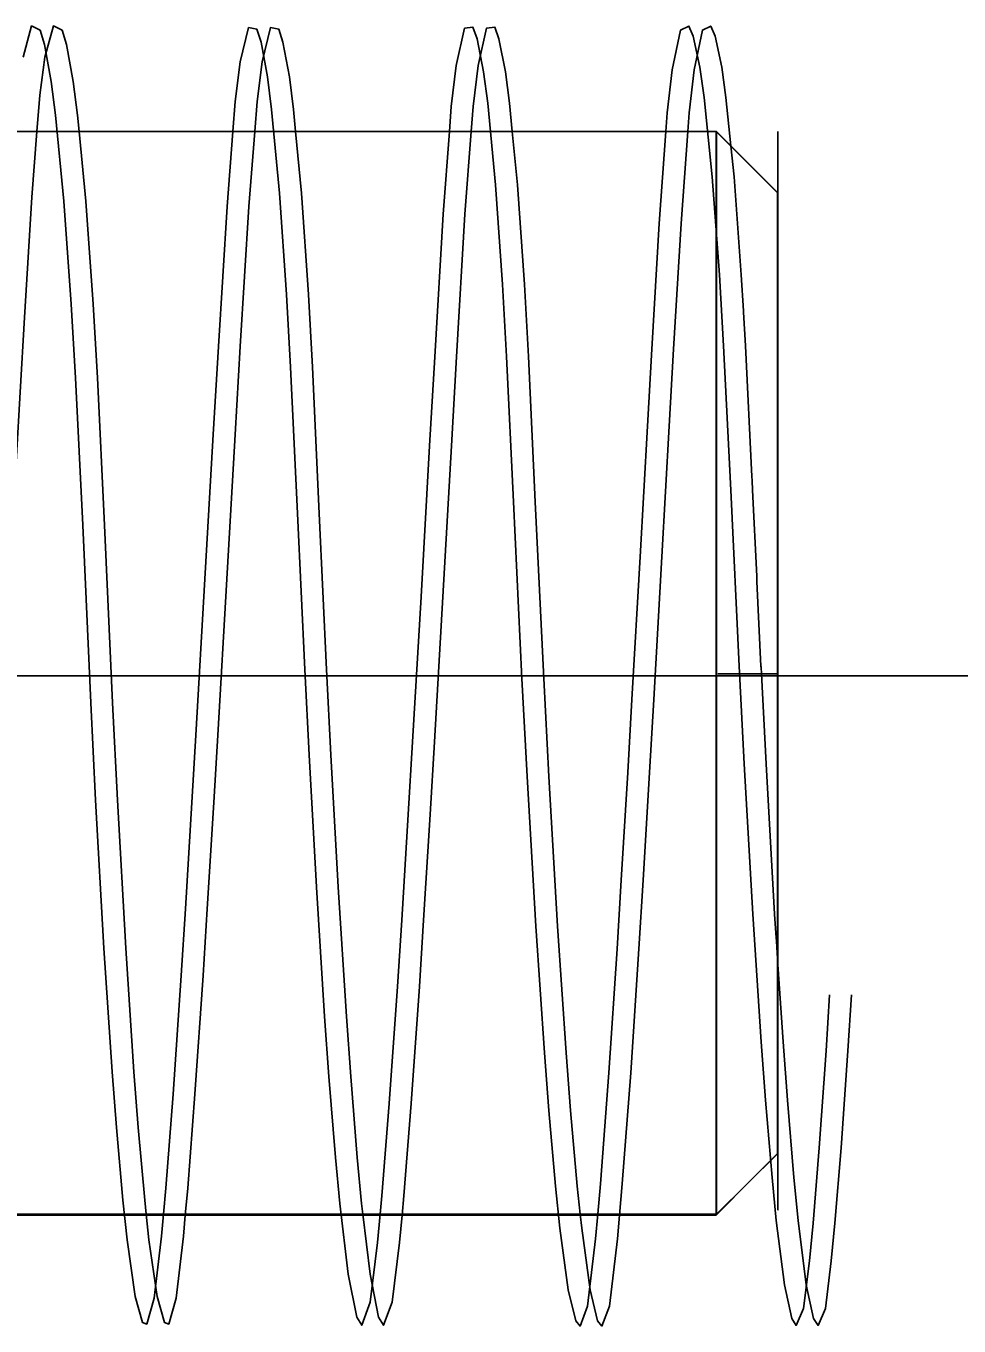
# Model space of a CAD drawing. Extents: x 1312564.2 to 1312581.5, y 1207298.4 to 1207352.6.
# Drawn here: x 1312566.77218 to 1312566.78617, y 1207331.6335 to 1207331.653 of the extents above; entities that cross this region are included whole.
import ezdxf

# ---------------------------------------------------------------- set-up
doc = ezdxf.new("R2010")
doc.units = 0
for name, color, linetype in [('Level 15', 7, 'Continuous'), ('Level 22', 7, 'Continuous'), ('Level 62', 7, 'Continuous')]:
    doc.layers.add(name, color=color, linetype=linetype)

msp = doc.modelspace()

# ---------------------------------------------------------------- linework, layer by layer
at = {"layer": 'Level 15'}
msp.add_line((1312568.273895, 1207331.643248), (1312566.522861, 1207331.643248), dxfattribs=at)
at = {"layer": 'Level 22'}
for p, q in [((1312566.782536, 1207331.651414), (1312566.74775, 1207331.651415)), ((1312566.78253, 1207331.651414), (1312566.78345, 1207331.650493)), ((1312566.782536, 1207331.651414), (1312566.783456, 1207331.650493)), ((1312566.783449, 1207331.646032), (1312566.783449, 1207331.646031)), ((1312566.78345, 1207331.646031), (1312566.78345, 1207331.646031)), ((1312566.78345, 1207331.64457), (1312566.78345, 1207331.644684)), ((1312566.783456, 1207331.643281), (1312566.782554, 1207331.643281)), ((1312566.783449, 1207331.63928), (1312566.783449, 1207331.639276)), ((1312566.783449, 1207331.63655), (1312566.783449, 1207331.636629)), ((1312566.783449, 1207331.636214), (1312566.783449, 1207331.636087)), ((1312566.782529, 1207331.635161), (1312566.783072, 1207331.635708)), ((1312566.782529, 1207331.635161), (1312566.747752, 1207331.635159)), ((1312566.782529, 1207331.635161), (1312566.782529, 1207331.635165))]:
    msp.add_line(p, q, dxfattribs=at)
for points in [[(1312566.78253, 1207331.651414), (1312566.78253, 1207331.651321), (1312566.78253, 1207331.651242), (1312566.78253, 1207331.65109), (1312566.782529, 1207331.650785), (1312566.782529, 1207331.650718), (1312566.782529, 1207331.650208), (1312566.782529, 1207331.65003), (1312566.782529, 1207331.649565), (1312566.782529, 1207331.649019), (1312566.782529, 1207331.648796), (1312566.782529, 1207331.647912), (1312566.782529, 1207331.647793), (1312566.782529, 1207331.647013), (1312566.782529, 1207331.646384), (1312566.782529, 1207331.645953), (1312566.782529, 1207331.644865), (1312566.782529, 1207331.644827), (1312566.782529, 1207331.643656), (1312566.782529, 1207331.64328), (1312566.782529, 1207331.64328)], [(1312566.78253, 1207331.650035), (1312566.78253, 1207331.65017), (1312566.78253, 1207331.650696), (1312566.78253, 1207331.650783), (1312566.78253, 1207331.651082), (1312566.78253, 1207331.651241), (1312566.78253, 1207331.651322), (1312566.78253, 1207331.651414)], [(1312566.78253, 1207331.651414), (1312566.78253, 1207331.651414), (1312566.78253, 1207331.651414)], [(1312566.782535, 1207331.635176), (1312566.782535, 1207331.635176), (1312566.782535, 1207331.635348), (1312566.782535, 1207331.635488), (1312566.782535, 1207331.635812), (1312566.782535, 1207331.63616), (1312566.782535, 1207331.636566), (1312566.782535, 1207331.637317), (1312566.782535, 1207331.637552), (1312566.782535, 1207331.638745), (1312566.782535, 1207331.638766), (1312566.782535, 1207331.640184), (1312566.782535, 1207331.64048), (1312566.782535, 1207331.641707), (1312566.782535, 1207331.642449), (1312566.782535, 1207331.643278), (1312566.782535, 1207331.644491), (1312566.782535, 1207331.644855), (1312566.782536, 1207331.646385), (1312566.782536, 1207331.646528), (1312566.782536, 1207331.647777), (1312566.782536, 1207331.64817), (1312566.782536, 1207331.648995), (1312566.782536, 1207331.649529), (1312566.782536, 1207331.649991), (1312566.782536, 1207331.650618), (1312566.782536, 1207331.65076), (1312566.782536, 1207331.651211), (1312566.782536, 1207331.651236), (1312566.782536, 1207331.651414)], [(1312566.783456, 1207331.651414), (1312566.783456, 1207331.651052), (1312566.783456, 1207331.65), (1312566.783456, 1207331.648351), (1312566.783456, 1207331.646252), (1312566.783456, 1207331.643889), (1312566.783455, 1207331.641471), (1312566.783455, 1207331.639214), (1312566.783455, 1207331.637319), (1312566.783455, 1207331.635953), (1312566.783455, 1207331.635239), (1312566.783455, 1207331.635239)], [(1312566.78345, 1207331.650493), (1312566.78345, 1207331.650383), (1312566.78345, 1207331.650329), (1312566.78345, 1207331.650107), (1312566.78345, 1207331.649914), (1312566.78345, 1207331.649673), (1312566.783449, 1207331.649253), (1312566.783449, 1207331.649081), (1312566.783449, 1207331.648381)], [(1312566.78345, 1207331.64838), (1312566.78345, 1207331.648613), (1312566.78345, 1207331.649269), (1312566.78345, 1207331.649276), (1312566.78345, 1207331.649823), (1312566.78345, 1207331.649926), (1312566.78345, 1207331.650157), (1312566.78345, 1207331.650335), (1312566.78345, 1207331.650425), (1312566.78345, 1207331.650493)], [(1312566.78253, 1207331.638775), (1312566.78253, 1207331.639009), (1312566.78253, 1207331.640026), (1312566.78253, 1207331.640176), (1312566.78253, 1207331.641119), (1312566.78253, 1207331.641703), (1312566.78253, 1207331.642268), (1312566.78253, 1207331.643286), (1312566.78253, 1207331.643337), (1312566.78253, 1207331.64453), (1312566.78253, 1207331.644869), (1312566.78253, 1207331.645708), (1312566.78253, 1207331.64639), (1312566.78253, 1207331.646846), (1312566.78253, 1207331.647799), (1312566.78253, 1207331.647912), (1312566.78253, 1207331.648741), (1312566.78253, 1207331.649022), (1312566.78253, 1207331.649515), (1312566.78253, 1207331.650035), (1312566.78253, 1207331.650035)], [(1312566.783449, 1207331.648381), (1312566.783449, 1207331.648377), (1312566.783449, 1207331.648337)], [(1312566.783449, 1207331.648337), (1312566.783449, 1207331.648333), (1312566.783449, 1207331.647606), (1312566.783449, 1207331.647275), (1312566.783449, 1207331.646675), (1312566.783449, 1207331.646032)], [(1312566.78345, 1207331.648337), (1312566.78345, 1207331.648372), (1312566.78345, 1207331.64838)], [(1312566.78345, 1207331.646031), (1312566.78345, 1207331.646037), (1312566.78345, 1207331.646865), (1312566.78345, 1207331.647278), (1312566.78345, 1207331.647771), (1312566.78345, 1207331.648337)], [(1312566.783449, 1207331.646031), (1312566.783449, 1207331.646028), (1312566.783449, 1207331.645623), (1312566.783449, 1207331.644685)], [(1312566.78345, 1207331.644684), (1312566.78345, 1207331.644692), (1312566.78345, 1207331.64475), (1312566.78345, 1207331.645858), (1312566.78345, 1207331.646031)], [(1312566.783449, 1207331.644685), (1312566.783449, 1207331.644683), (1312566.783449, 1207331.644571)], [(1312566.783449, 1207331.644571), (1312566.783449, 1207331.644568), (1312566.783449, 1207331.643417), (1312566.783449, 1207331.643416)], [(1312566.78345, 1207331.643416), (1312566.78345, 1207331.643688), (1312566.78345, 1207331.64457)], [(1312566.783449, 1207331.643416), (1312566.783449, 1207331.64328), (1312566.783449, 1207331.64328)], [(1312566.78345, 1207331.64328), (1312566.78345, 1207331.643286), (1312566.78345, 1207331.643416)], [(1312566.782529, 1207331.64328), (1312566.782529, 1207331.642465), (1312566.782529, 1207331.641697), (1312566.782529, 1207331.641279), (1312566.782529, 1207331.640171), (1312566.782529, 1207331.640126), (1312566.782529, 1207331.639031), (1312566.782529, 1207331.638774), (1312566.782529, 1207331.63812), (1312566.782529, 1207331.637543), (1312566.782529, 1207331.637308), (1312566.782529, 1207331.636581), (1312566.782529, 1207331.636527), (1312566.782529, 1207331.636014), (1312566.782529, 1207331.635787), (1312566.782529, 1207331.635584), (1312566.782529, 1207331.635308), (1312566.782529, 1207331.635298), (1312566.782529, 1207331.635176)], [(1312566.783449, 1207331.64328), (1312566.783449, 1207331.642445), (1312566.783449, 1207331.641878), (1312566.783449, 1207331.641878)], [(1312566.78345, 1207331.639332), (1312566.78345, 1207331.639496), (1312566.78345, 1207331.640527), (1312566.78345, 1207331.640548), (1312566.78345, 1207331.641473), (1312566.78345, 1207331.641882), (1312566.78345, 1207331.642554), (1312566.78345, 1207331.64328)], [(1312566.783449, 1207331.641878), (1312566.783449, 1207331.641388), (1312566.783449, 1207331.640528), (1312566.783449, 1207331.640289), (1312566.783449, 1207331.639335), (1312566.783449, 1207331.639331)], [(1312566.783455, 1207331.640528), (1312566.783455, 1207331.640527), (1312566.783455, 1207331.640527)], [(1312566.783449, 1207331.639331), (1312566.783449, 1207331.63928), (1312566.783449, 1207331.63928)], [(1312566.78345, 1207331.639277), (1312566.78345, 1207331.639287), (1312566.78345, 1207331.639332)], [(1312566.783449, 1207331.636629), (1312566.783449, 1207331.636629), (1312566.783449, 1207331.636661), (1312566.783449, 1207331.637165), (1312566.783449, 1207331.637299), (1312566.78345, 1207331.637831), (1312566.78345, 1207331.638199), (1312566.78345, 1207331.638618), (1312566.78345, 1207331.639277)], [(1312566.783449, 1207331.639276), (1312566.783449, 1207331.63844), (1312566.783449, 1207331.638198), (1312566.783449, 1207331.637676), (1312566.783449, 1207331.637305), (1312566.783449, 1207331.637069), (1312566.783449, 1207331.636634), (1312566.783449, 1207331.636628)], [(1312566.782529, 1207331.635165), (1312566.782529, 1207331.635172), (1312566.782529, 1207331.63531), (1312566.782529, 1207331.635322), (1312566.782529, 1207331.635612), (1312566.782529, 1207331.635784), (1312566.782529, 1207331.636042), (1312566.782529, 1207331.636528), (1312566.782529, 1207331.636609), (1312566.782529, 1207331.637308), (1312566.78253, 1207331.637543), (1312566.78253, 1207331.638086), (1312566.78253, 1207331.638775), (1312566.78253, 1207331.638775)], [(1312566.783455, 1207331.638199), (1312566.783455, 1207331.638199), (1312566.783455, 1207331.638198)], [(1312566.783449, 1207331.636628), (1312566.783449, 1207331.636555), (1312566.783449, 1207331.63655)], [(1312566.783449, 1207331.636233), (1312566.783449, 1207331.636288), (1312566.783449, 1207331.63655)], [(1312566.783449, 1207331.63655), (1312566.783449, 1207331.636239), (1312566.783449, 1207331.636233)], [(1312566.783072, 1207331.635708), (1312566.783449, 1207331.636087), (1312566.783449, 1207331.63609), (1312566.783449, 1207331.636095), (1312566.783449, 1207331.636215)], [(1312566.783449, 1207331.636215), (1312566.783449, 1207331.636228), (1312566.783449, 1207331.636233)], [(1312566.783449, 1207331.636233), (1312566.783449, 1207331.63622), (1312566.783449, 1207331.636214)], [(1312566.783455, 1207331.636087), (1312566.782535, 1207331.635176), (1312566.747745, 1207331.635177)], [(1312566.782529, 1207331.635176), (1312566.782529, 1207331.635161), (1312566.782529, 1207331.635161)]]:
    msp.add_lwpolyline(points, dxfattribs=at)
at = {"layer": 'Level 62'}
for p, q in [((1312566.782938, 1207331.648705), (1312566.782937, 1207331.648725)), ((1312566.783068, 1207331.646179), (1312566.783065, 1207331.646241)), ((1312566.78314, 1207331.644666), (1312566.783137, 1207331.644743)), ((1312566.783207, 1207331.643279), (1312566.783202, 1207331.643379)), ((1312566.783433, 1207331.639267), (1312566.783429, 1207331.639319)), ((1312566.783455, 1207331.63892), (1312566.783433, 1207331.639267))]:
    msp.add_line(p, q, dxfattribs=at)
for points in [[(1312566.77424, 1207331.635176), (1312566.77421, 1207331.634846), (1312566.7741, 1207331.633914), (1312566.773989, 1207331.633525), (1312566.773924, 1207331.633552), (1312566.773814, 1207331.633941), (1312566.773692, 1207331.63479), (1312566.773629, 1207331.635386), (1312566.773532, 1207331.636474), (1312566.773468, 1207331.637309), (1312566.773345, 1207331.639165), (1312566.77322, 1207331.641386), (1312566.773147, 1207331.642845), (1312566.773027, 1207331.645508), (1312566.77292, 1207331.647721), (1312566.772855, 1207331.648823), (1312566.772745, 1207331.650369), (1312566.772621, 1207331.651659), (1312566.772555, 1207331.652166), (1312566.772455, 1207331.652717), (1312566.772389, 1207331.652933), (1312566.772261, 1207331.652996), (1312566.772132, 1207331.652527)], [(1312566.772972, 1207331.651414), (1312566.772949, 1207331.651659), (1312566.772883, 1207331.652166), (1312566.772783, 1207331.652717), (1312566.772717, 1207331.652933), (1312566.772589, 1207331.652996), (1312566.77246, 1207331.652527), (1312566.772384, 1207331.651958), (1312566.772341, 1207331.651414)], [(1312566.77749, 1207331.635176), (1312566.777451, 1207331.63475), (1312566.77734, 1207331.633855), (1312566.777213, 1207331.633509), (1312566.777137, 1207331.633631), (1312566.777009, 1207331.634273), (1312566.776883, 1207331.635333), (1312566.776818, 1207331.636026), (1312566.77672, 1207331.63724), (1312566.776656, 1207331.638141), (1312566.776533, 1207331.640077), (1312566.776423, 1207331.642063), (1312566.776358, 1207331.643346), (1312566.776247, 1207331.645684), (1312566.776146, 1207331.64788), (1312566.776085, 1207331.648969), (1312566.77598, 1207331.650489), (1312566.775861, 1207331.651746), (1312566.775799, 1207331.652234), (1312566.775703, 1207331.652755), (1312566.775639, 1207331.65295), (1312566.775515, 1207331.652971), (1312566.775389, 1207331.652458), (1312566.775315, 1207331.651863), (1312566.77528, 1207331.651414)], [(1312566.776221, 1207331.651414), (1312566.776189, 1207331.651746), (1312566.776127, 1207331.652234), (1312566.776031, 1207331.652755), (1312566.775967, 1207331.65295), (1312566.775843, 1207331.652971), (1312566.775717, 1207331.652458), (1312566.775643, 1207331.651863), (1312566.775608, 1207331.651414)], [(1312566.780753, 1207331.635176), (1312566.78072, 1207331.634803), (1312566.780599, 1207331.633797), (1312566.780488, 1207331.633497), (1312566.780422, 1207331.633574), (1312566.780309, 1207331.634041), (1312566.780184, 1207331.634965), (1312566.780118, 1207331.635596), (1312566.780018, 1207331.636732), (1312566.779952, 1207331.637595), (1312566.779823, 1207331.639494), (1312566.779692, 1207331.641741), (1312566.779615, 1207331.643207), (1312566.779487, 1207331.645859), (1312566.779386, 1207331.64804), (1312566.779325, 1207331.649117), (1312566.77922, 1207331.650613), (1312566.779102, 1207331.651839), (1312566.779039, 1207331.65231), (1312566.778943, 1207331.652803), (1312566.778879, 1207331.652979), (1312566.778755, 1207331.652961), (1312566.778629, 1207331.652406), (1312566.778555, 1207331.651787), (1312566.778527, 1207331.651414)], [(1312566.779471, 1207331.651414), (1312566.77943, 1207331.651839), (1312566.779367, 1207331.65231), (1312566.779271, 1207331.652803), (1312566.779207, 1207331.652979), (1312566.779083, 1207331.652961), (1312566.778957, 1207331.652406), (1312566.778883, 1207331.651787), (1312566.778855, 1207331.651414)], [(1312566.78423, 1207331.638462), (1312566.784177, 1207331.637625), (1312566.784074, 1207331.63617), (1312566.783982, 1207331.635041), (1312566.783928, 1207331.634475), (1312566.78384, 1207331.633758), (1312566.783729, 1207331.633507), (1312566.783663, 1207331.633611), (1312566.783553, 1207331.634117), (1312566.783431, 1207331.635078), (1312566.783367, 1207331.635726), (1312566.783269, 1207331.636883), (1312566.783204, 1207331.637758), (1312566.783078, 1207331.639674), (1312566.782949, 1207331.64193), (1312566.782873, 1207331.643394), (1312566.782747, 1207331.646035), (1312566.782641, 1207331.648199), (1312566.782577, 1207331.649264), (1312566.782469, 1207331.650733), (1312566.782347, 1207331.651926), (1312566.782284, 1207331.652378), (1312566.782186, 1207331.652841), (1312566.782121, 1207331.652995), (1312566.781996, 1207331.652935), (1312566.781869, 1207331.652337), (1312566.781795, 1207331.651692), (1312566.781775, 1207331.651414)], [(1312566.782749, 1207331.6512), (1312566.782675, 1207331.651926), (1312566.782612, 1207331.652378), (1312566.782514, 1207331.652841), (1312566.782449, 1207331.652995), (1312566.782324, 1207331.652935), (1312566.782197, 1207331.652337), (1312566.782123, 1207331.651692), (1312566.782103, 1207331.651414)], [(1312566.772341, 1207331.651414), (1312566.772262, 1207331.650427), (1312566.772152, 1207331.648625), (1312566.772087, 1207331.647505), (1312566.771979, 1207331.645585), (1312566.771859, 1207331.643458), (1312566.771796, 1207331.642359), (1312566.771701, 1207331.640725), (1312566.771637, 1207331.639675), (1312566.771514, 1207331.637755), (1312566.771388, 1207331.635998), (1312566.771318, 1207331.63516)], [(1312566.773979, 1207331.635176), (1312566.773957, 1207331.635386), (1312566.77386, 1207331.636474), (1312566.773796, 1207331.637309), (1312566.773673, 1207331.639165), (1312566.773548, 1207331.641386), (1312566.773475, 1207331.642845), (1312566.773355, 1207331.645508), (1312566.773248, 1207331.647721), (1312566.773183, 1207331.648823), (1312566.773073, 1207331.650369), (1312566.772972, 1207331.651414)], [(1312566.77528, 1207331.651414), (1312566.775193, 1207331.65029), (1312566.775062, 1207331.64819), (1312566.774985, 1207331.64687), (1312566.774855, 1207331.644613), (1312566.774729, 1207331.642443), (1312566.774664, 1207331.641349), (1312566.774567, 1207331.639756), (1312566.774504, 1207331.638755), (1312566.774383, 1207331.636976), (1312566.774274, 1207331.635565), (1312566.77424, 1207331.635176)], [(1312566.775608, 1207331.651414), (1312566.775521, 1207331.65029), (1312566.77539, 1207331.64819), (1312566.775313, 1207331.64687), (1312566.775183, 1207331.644613), (1312566.775057, 1207331.642443), (1312566.774992, 1207331.641349), (1312566.774895, 1207331.639756), (1312566.774832, 1207331.638755), (1312566.774711, 1207331.636976), (1312566.774602, 1207331.635565), (1312566.774566, 1207331.63516)], [(1312566.77723, 1207331.635176), (1312566.777211, 1207331.635333), (1312566.777146, 1207331.636026), (1312566.777048, 1207331.63724), (1312566.776984, 1207331.638141), (1312566.776861, 1207331.640077), (1312566.776751, 1207331.642063), (1312566.776686, 1207331.643346), (1312566.776575, 1207331.645684), (1312566.776474, 1207331.64788), (1312566.776413, 1207331.648969), (1312566.776308, 1207331.650489), (1312566.776221, 1207331.651414)], [(1312566.778527, 1207331.651414), (1312566.778434, 1207331.650173), (1312566.778307, 1207331.648036), (1312566.778231, 1207331.646701), (1312566.778102, 1207331.644432), (1312566.777976, 1207331.642259), (1312566.777911, 1207331.641168), (1312566.777813, 1207331.639583), (1312566.777749, 1207331.638591), (1312566.777626, 1207331.636834), (1312566.777516, 1207331.63545), (1312566.77749, 1207331.635176)], [(1312566.778855, 1207331.651414), (1312566.778761, 1207331.650173), (1312566.778635, 1207331.648036), (1312566.778559, 1207331.646701), (1312566.77843, 1207331.644432), (1312566.778304, 1207331.642259), (1312566.778239, 1207331.641168), (1312566.778141, 1207331.639583), (1312566.778077, 1207331.638591), (1312566.777954, 1207331.636834), (1312566.777844, 1207331.63545), (1312566.777817, 1207331.63516)], [(1312566.78049, 1207331.635176), (1312566.780446, 1207331.635596), (1312566.780346, 1207331.636732), (1312566.78028, 1207331.637595), (1312566.780151, 1207331.639494), (1312566.78002, 1207331.641741), (1312566.779943, 1207331.643207), (1312566.779815, 1207331.645859), (1312566.779714, 1207331.64804), (1312566.779653, 1207331.649117), (1312566.779548, 1207331.650613), (1312566.779471, 1207331.651414)], [(1312566.781775, 1207331.651414), (1312566.781674, 1207331.650036), (1312566.781563, 1207331.648148), (1312566.781498, 1207331.646993), (1312566.781388, 1207331.645035), (1312566.781266, 1207331.642894), (1312566.781202, 1207331.641799), (1312566.781106, 1207331.640184), (1312566.781042, 1207331.639155), (1312566.780919, 1207331.637297), (1312566.780793, 1207331.635631), (1312566.780753, 1207331.635176)], [(1312566.782103, 1207331.651414), (1312566.782002, 1207331.650036), (1312566.781891, 1207331.648148), (1312566.781826, 1207331.646993), (1312566.781716, 1207331.645035), (1312566.781594, 1207331.642894), (1312566.78153, 1207331.641799), (1312566.781434, 1207331.640184), (1312566.78137, 1207331.639155), (1312566.781247, 1207331.637297), (1312566.781121, 1207331.635631), (1312566.78108, 1207331.635161)], [(1312566.782937, 1207331.648725), (1312566.782905, 1207331.649264), (1312566.782797, 1207331.650733), (1312566.782749, 1207331.6512)], [(1312566.783065, 1207331.646241), (1312566.782969, 1207331.648199), (1312566.782938, 1207331.648705)], [(1312566.783137, 1207331.644743), (1312566.783075, 1207331.646035), (1312566.783068, 1207331.646179)], [(1312566.783202, 1207331.643379), (1312566.783201, 1207331.643394), (1312566.78314, 1207331.644666)], [(1312566.783429, 1207331.639319), (1312566.783406, 1207331.639674), (1312566.783277, 1207331.64193), (1312566.783207, 1207331.643279)], [(1312566.784558, 1207331.638462), (1312566.784505, 1207331.637625), (1312566.784402, 1207331.63617), (1312566.78431, 1207331.635041), (1312566.784256, 1207331.634475), (1312566.784168, 1207331.633758), (1312566.784057, 1207331.633507), (1312566.783991, 1207331.633611), (1312566.783881, 1207331.634117), (1312566.783759, 1207331.635078), (1312566.783695, 1207331.635726), (1312566.783597, 1207331.636883), (1312566.783532, 1207331.637758), (1312566.783455, 1207331.63892)], [(1312566.774566, 1207331.63516), (1312566.774538, 1207331.634846), (1312566.774428, 1207331.633914), (1312566.774317, 1207331.633525), (1312566.774252, 1207331.633552), (1312566.774142, 1207331.633941), (1312566.77402, 1207331.63479), (1312566.773979, 1207331.635176)], [(1312566.777817, 1207331.63516), (1312566.777779, 1207331.63475), (1312566.777668, 1207331.633855), (1312566.777541, 1207331.633509), (1312566.777465, 1207331.633631), (1312566.777337, 1207331.634273), (1312566.77723, 1207331.635176)], [(1312566.78108, 1207331.635161), (1312566.781048, 1207331.634803), (1312566.780927, 1207331.633797), (1312566.780816, 1207331.633497), (1312566.78075, 1207331.633574), (1312566.780637, 1207331.634041), (1312566.780512, 1207331.634965), (1312566.78049, 1207331.635176)]]:
    msp.add_lwpolyline(points, dxfattribs=at)

doc.saveas('drawing.dxf')
